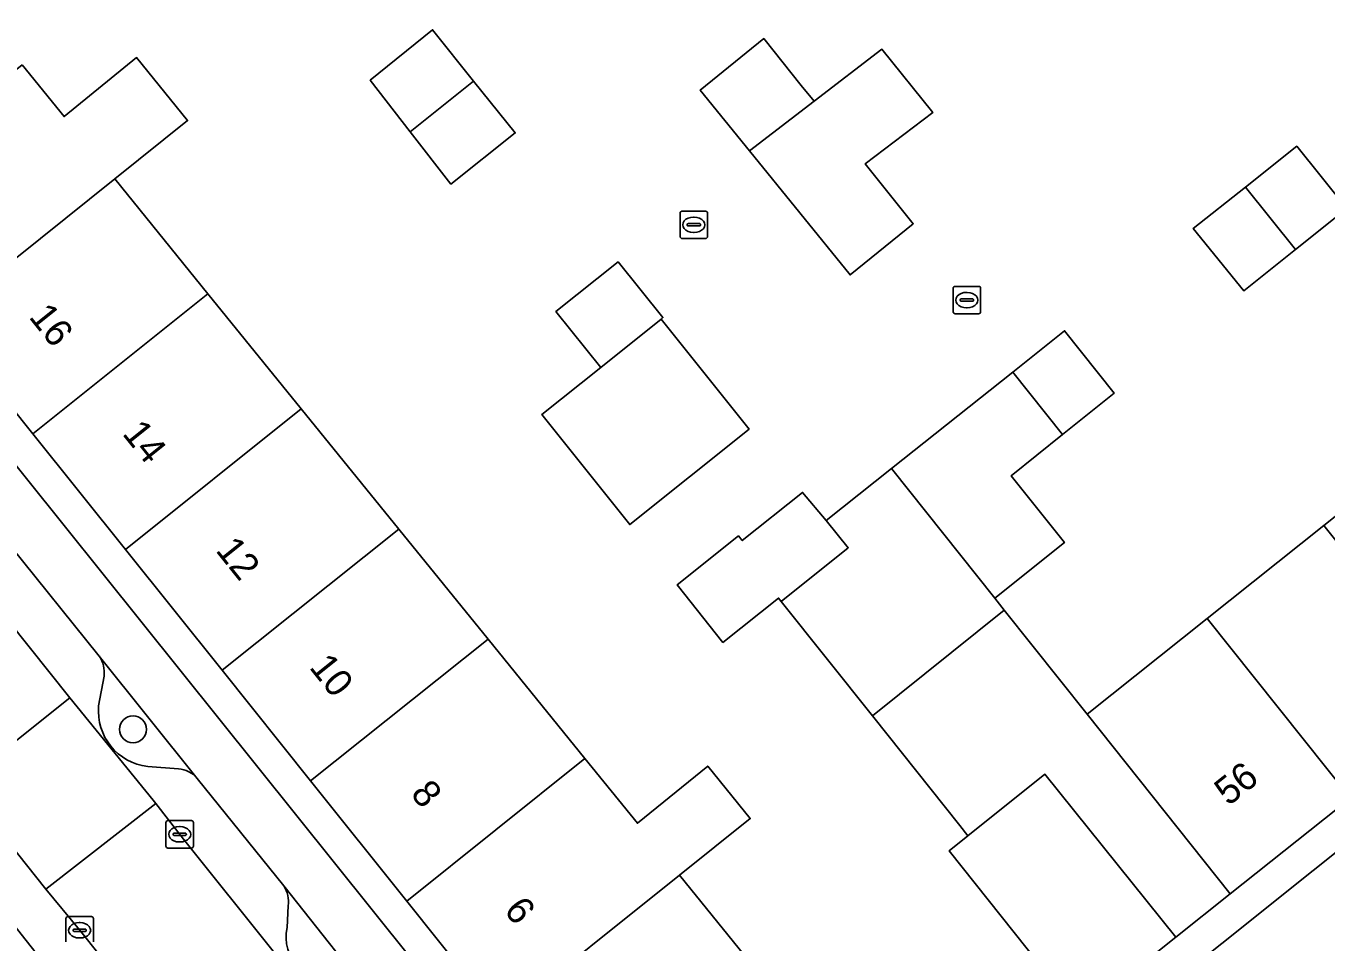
# Model space of a CAD drawing. Extents: x 161771 to 163125, y 382475 to 383179.
# Drawn here: x 162117.97 to 162165.3, y 382918.93 to 382952.28 of the extents above; entities that cross this region are included whole.
import ezdxf

# ---------------------------------------------------------------- set-up
doc = ezdxf.new("R2010")
doc.units = 0
for name, color, linetype in [('IMGEO_Boom', 7, 'Continuous'), ('IMGEO_Erf', 7, 'Continuous'), ('IMGEO_Groenvoorziening', 7, 'Continuous'), ('IMGEO_Kolk', 7, 'Continuous'), ('IMGEO_Pand', 7, 'Continuous'), ('IMGEO_Pand_nummerreeks', 7, 'Continuous'), ('IMGEO_Parkeervlak_open', 7, 'Continuous'), ('IMGEO_Rijbaan_lokaal_open', 7, 'Continuous'), ('IMGEO_Voetpad_open', 7, 'Continuous')]:
    doc.layers.add(name, color=color, linetype=linetype)

msp = doc.modelspace()

# ---------------------------------------------------------------- linework, layer by layer
at = {"layer": 'IMGEO_Boom'}
msp.add_circle((162121.867, 382926.673), 0.489, dxfattribs=at)
at = {"layer": 'IMGEO_Erf'}
for points in [[(162135.247, 382916.15), (162131.831, 382920.419), (162128.333, 382924.792), (162125.109, 382928.822), (162121.59, 382933.219), (162118.217, 382937.435), (162114.856, 382941.636), (162111.516, 382945.811), (162108.057, 382950.134), (162104.673, 382954.364), (162101.289, 382958.593), (162097.831, 382962.915), (162096.877, 382962.151), (162143.255, 382904.278)], [(162117.832, 382950.865), (162119.356, 382948.986), (162121.997, 382951.129), (162123.855, 382948.838), (162121.2, 382946.713), (162124.59, 382942.534), (162127.992, 382938.341), (162131.54, 382933.967), (162134.792, 382929.959), (162138.32, 382925.611), (162140.23, 382923.256), (162142.792, 382925.336), (162144.342, 382923.425), (162141.765, 382921.364), (162144.924, 382917.47)], [(162166.187, 382924.168), (162161.814, 382920.687), (162159.833, 382919.109), (162156.311, 382916.302), (162151.576, 382922.244), (162152.267, 382922.797), (162151.967, 382923.174), (162148.791, 382927.16), (162145.468, 382931.33), (162145.37, 382931.453), (162143.346, 382929.838), (162141.674, 382931.933), (162143.909, 382933.716), (162144.046, 382933.544), (162146.245, 382935.299), (162147.107, 382934.282), (162149.48, 382936.169), (162153.897, 382939.683), (162155.785, 382941.184), (162157.584, 382938.909), (162155.71, 382937.405), (162153.834, 382935.901), (162155.778, 382933.471), (162153.241, 382931.448), (162153.589, 382931.011), (162156.605, 382927.225), (162160.972, 382930.708), (162165.226, 382934.1), (162169.481, 382937.494)], [(162148.274, 382908.294), (162171.48, 382926.845)]]:
    msp.add_lwpolyline(points, dxfattribs=at)
for points in [[(162132.772, 382952.144), (162134.269, 382950.278), (162135.784, 382948.39), (162133.444, 382946.527), (162131.962, 382948.432), (162130.502, 382950.308)], [(162144.83, 382951.823), (162146.195, 382950.12), (162146.661, 382949.539), (162149.132, 382951.434), (162150.988, 382949.137), (162148.525, 382947.266), (162150.272, 382945.082), (162147.972, 382943.219), (162144.311, 382947.737), (162142.518, 382949.95)], [(162164.236, 382947.906), (162166.058, 382945.636), (162164.185, 382944.138), (162162.311, 382942.638), (162160.47, 382944.911), (162162.367, 382946.419)], [(162141.159, 382941.663), (162141.093, 382941.611), (162144.298, 382937.606), (162139.953, 382934.129), (162136.748, 382938.134), (162138.897, 382939.853), (162137.262, 382941.883), (162139.526, 382943.69)]]:
    msp.add_lwpolyline(points, close=True, dxfattribs=at)
at = {"layer": 'IMGEO_Groenvoorziening'}
for points in [[(162124.209, 382924.889), (162120.641, 382929.343)], [(162120.815, 382928.609), (162120.615, 382927.526)], [(162122.402, 382925.322), (162123.522, 382925.238)], [(162130.917, 382916.483), (162127.356, 382920.977)], [(162127.513, 382920.243), (162127.477, 382919.453)]]:
    msp.add_lwpolyline(points, dxfattribs=at)
for centre, radius, start, end in [((162119.653, 382928.721), 1.168, 354.4936, 32.1788), ((162122.635, 382927.338), 2.029, 174.6743, 263.3959), ((162123.416, 382924.18), 1.064, 41.8343, 84.304), ((162126.501, 382920.41), 1.026, 350.6185, 33.5283), ((162129.063, 382919.112), 1.622, 167.8571, 223.7438)]:
    msp.add_arc(centre, radius, start, end, dxfattribs=at)
at = {"layer": 'IMGEO_Kolk'}
for p, q in [((162141.784, 382944.617), (162141.784, 382945.469)), ((162141.859, 382945.543), (162142.711, 382945.543)), ((162142.272, 382945.323), (162142.297, 382945.323)), ((162142.785, 382945.469), (162142.785, 382944.617)), ((162142.043, 382945.037), (162142.043, 382945.049)), ((162142.481, 382945), (162142.083, 382945)), ((162142.086, 382945.086), (162142.484, 382945.086)), ((162142.527, 382945.049), (162142.527, 382945.037)), ((162142.711, 382944.543), (162141.859, 382944.543)), ((162142.295, 382944.763), (162142.27, 382944.763)), ((162151.726, 382941.876), (162151.726, 382942.728)), ((162151.801, 382942.802), (162152.653, 382942.802)), ((162152.214, 382942.582), (162152.239, 382942.582)), ((162152.727, 382942.728), (162152.727, 382941.876)), ((162151.985, 382942.296), (162151.985, 382942.308)), ((162152.423, 382942.259), (162152.025, 382942.259)), ((162152.028, 382942.345), (162152.426, 382942.345)), ((162152.237, 382942.022), (162152.212, 382942.022)), ((162152.469, 382942.308), (162152.469, 382942.296)), ((162152.653, 382941.802), (162151.801, 382941.802)), ((162123.066, 382922.425), (162123.066, 382923.277)), ((162123.141, 382923.351), (162123.993, 382923.351)), ((162123.554, 382923.131), (162123.579, 382923.131)), ((162124.067, 382923.277), (162124.067, 382922.425)), ((162123.325, 382922.845), (162123.325, 382922.857)), ((162123.763, 382922.808), (162123.365, 382922.808)), ((162123.368, 382922.894), (162123.766, 382922.894)), ((162123.577, 382922.571), (162123.552, 382922.571)), ((162123.809, 382922.857), (162123.809, 382922.845)), ((162123.993, 382922.351), (162123.141, 382922.351)), ((162119.424, 382918.93), (162119.424, 382919.782)), ((162119.499, 382919.856), (162120.351, 382919.856)), ((162120.425, 382919.782), (162120.425, 382918.93)), ((162119.683, 382919.35), (162119.683, 382919.362)), ((162120.121, 382919.313), (162119.723, 382919.313)), ((162119.726, 382919.399), (162120.124, 382919.399)), ((162119.912, 382919.636), (162119.937, 382919.636)), ((162120.167, 382919.362), (162120.167, 382919.35)), ((162119.935, 382919.076), (162119.91, 382919.076))]:
    msp.add_line(p, q, dxfattribs=at)
for points in [[(162141.784, 382944.617), (162141.784, 382945.469)], [(162141.859, 382945.543), (162142.711, 382945.543)], [(162142.785, 382945.469), (162142.785, 382944.617)], [(162142.711, 382944.543), (162141.859, 382944.543)], [(162151.726, 382941.876), (162151.726, 382942.728)], [(162151.801, 382942.802), (162152.653, 382942.802)], [(162152.727, 382942.728), (162152.727, 382941.876)], [(162152.653, 382941.802), (162151.801, 382941.802)], [(162123.066, 382922.425), (162123.066, 382923.277)], [(162123.141, 382923.351), (162123.993, 382923.351)], [(162124.067, 382923.277), (162124.067, 382922.425)], [(162123.993, 382922.351), (162123.141, 382922.351)], [(162119.424, 382918.93), (162119.424, 382919.782)], [(162119.499, 382919.856), (162120.351, 382919.856)], [(162120.425, 382919.782), (162120.425, 382918.93)]]:
    msp.add_lwpolyline(points, dxfattribs=at)
for centre, radius, start, end in [((162141.861, 382945.467), 0.0765, 91.552, 178.448), ((162141.861, 382945.467), 0.0765, 91.552, 178.448), ((162142.709, 382945.467), 0.0765, 1.552, 88.448), ((162142.709, 382945.467), 0.0765, 1.552, 88.448), ((162142.083, 382945.046), 0.0403, 85.8775, 175.7526), ((162142.08, 382945.036), 0.0366, 178.938, 274.7102), ((162142.484, 382945.043), 0.043, 264.8664, 352.4533), ((162142.488, 382945.048), 0.0386, 1.7309, 96.639), ((162141.861, 382944.619), 0.0765, 181.552, 268.448), ((162141.861, 382944.619), 0.0765, 181.552, 268.448), ((162142.709, 382944.619), 0.0765, 271.552, 358.448), ((162142.709, 382944.619), 0.0765, 271.552, 358.448), ((162151.803, 382942.726), 0.0765, 91.552, 178.448), ((162151.803, 382942.726), 0.0765, 91.552, 178.448), ((162152.651, 382942.726), 0.0765, 1.552, 88.448), ((162152.651, 382942.726), 0.0765, 1.552, 88.448), ((162152.025, 382942.305), 0.0403, 85.8775, 175.7526), ((162152.022, 382942.295), 0.0366, 178.938, 274.7102), ((162152.426, 382942.302), 0.043, 264.8664, 352.4533), ((162152.43, 382942.307), 0.0386, 1.7309, 96.639), ((162151.803, 382941.878), 0.0765, 181.552, 268.448), ((162151.803, 382941.878), 0.0765, 181.552, 268.448), ((162152.651, 382941.878), 0.0765, 271.552, 358.448), ((162152.651, 382941.878), 0.0765, 271.552, 358.448), ((162123.143, 382923.275), 0.0765, 91.552, 178.448), ((162123.143, 382923.275), 0.0765, 91.552, 178.448), ((162123.991, 382923.275), 0.0765, 1.552, 88.448), ((162123.991, 382923.275), 0.0765, 1.552, 88.448), ((162123.365, 382922.854), 0.0403, 85.8775, 175.7526), ((162123.362, 382922.844), 0.0366, 178.938, 274.7102), ((162123.766, 382922.851), 0.043, 264.8664, 352.4533), ((162123.77, 382922.856), 0.0386, 1.7309, 96.639), ((162123.143, 382922.427), 0.0765, 181.552, 268.448), ((162123.143, 382922.427), 0.0765, 181.552, 268.448), ((162123.991, 382922.427), 0.0765, 271.552, 358.448), ((162123.991, 382922.427), 0.0765, 271.552, 358.448), ((162119.501, 382919.78), 0.0765, 91.552, 178.448), ((162119.501, 382919.78), 0.0765, 91.552, 178.448), ((162120.349, 382919.78), 0.0765, 1.552, 88.448), ((162120.349, 382919.78), 0.0765, 1.552, 88.448), ((162119.723, 382919.359), 0.0403, 85.8775, 175.7526), ((162119.72, 382919.349), 0.0366, 178.938, 274.7102), ((162120.124, 382919.356), 0.043, 264.8664, 352.4533), ((162120.128, 382919.361), 0.0386, 1.7309, 96.639)]:
    msp.add_arc(centre, radius, start, end, dxfattribs=at)
for centre, major_axis, ratio, start_param, end_param in [((162142.271, 382945.043), (-0.387, 0.002), 0.722429, 4.712389, 7.853982), ((162142.296, 382945.043), (-0.39, 0.002), 0.717154, 1.570796, 4.712389), ((162152.213, 382942.302), (-0.387, 0.002), 0.722429, 4.712389, 7.853982), ((162152.238, 382942.302), (-0.39, 0.002), 0.717154, 1.570796, 4.712389), ((162123.553, 382922.851), (-0.387, 0.002), 0.722429, 4.712389, 7.853982), ((162123.578, 382922.851), (-0.39, 0.002), 0.717154, 1.570796, 4.712389), ((162119.911, 382919.356), (-0.387, 0.002), 0.722429, 4.712389, 7.853982), ((162119.936, 382919.356), (-0.39, 0.002), 0.717154, 1.570796, 4.712389)]:
    msp.add_ellipse(centre, major_axis=major_axis, ratio=ratio, start_param=start_param, end_param=end_param, dxfattribs=at)
at = {"layer": 'IMGEO_Pand'}
for points in [[(162131.962, 382948.432), (162134.269, 382950.278), (162132.772, 382952.144), (162130.502, 382950.308)], [(162146.195, 382950.12), (162144.83, 382951.823), (162142.518, 382949.95), (162144.311, 382947.737), (162146.661, 382949.539)], [(162150.988, 382949.137), (162149.132, 382951.434), (162146.661, 382949.539), (162144.311, 382947.737), (162147.972, 382943.219), (162150.272, 382945.082), (162148.525, 382947.266)], [(162117.832, 382950.865), (162111.516, 382945.811), (162114.856, 382941.636), (162121.2, 382946.713), (162123.855, 382948.838), (162121.997, 382951.129), (162119.356, 382948.986)], [(162131.962, 382948.432), (162133.444, 382946.527), (162135.784, 382948.39), (162134.269, 382950.278)], [(162162.367, 382946.419), (162164.185, 382944.138), (162166.058, 382945.636), (162164.236, 382947.906)], [(162118.217, 382937.435), (162124.59, 382942.534), (162121.2, 382946.713), (162114.856, 382941.636)], [(162162.367, 382946.419), (162160.47, 382944.911), (162162.311, 382942.638), (162164.185, 382944.138)], [(162139.526, 382943.69), (162137.262, 382941.883), (162138.897, 382939.853), (162141.093, 382941.611), (162141.159, 382941.663)], [(162118.217, 382937.435), (162121.59, 382933.219), (162127.992, 382938.341), (162124.59, 382942.534)], [(162141.093, 382941.611), (162138.897, 382939.853), (162136.748, 382938.134), (162139.953, 382934.129), (162144.298, 382937.606)], [(162157.584, 382938.909), (162155.785, 382941.184), (162153.897, 382939.683), (162155.71, 382937.405)], [(162149.48, 382936.169), (162153.241, 382931.448), (162155.778, 382933.471), (162153.834, 382935.901), (162155.71, 382937.405), (162153.897, 382939.683)], [(162131.54, 382933.967), (162127.992, 382938.341), (162121.59, 382933.219), (162125.109, 382928.822)], [(162165.226, 382934.1), (162170.445, 382927.556), (162174.702, 382930.944), (162169.481, 382937.494)], [(162149.48, 382936.169), (162147.107, 382934.282), (162147.908, 382933.282), (162145.468, 382931.33), (162148.791, 382927.16), (162153.589, 382931.011), (162153.241, 382931.448)], [(162147.107, 382934.282), (162146.245, 382935.299), (162144.046, 382933.544), (162143.909, 382933.716), (162141.674, 382931.933), (162143.346, 382929.838), (162145.37, 382931.453), (162145.468, 382931.33), (162147.908, 382933.282)], [(162131.54, 382933.967), (162125.109, 382928.822), (162128.333, 382924.792), (162134.792, 382929.959)], [(162165.226, 382934.1), (162160.972, 382930.708), (162166.187, 382924.168), (162170.445, 382927.556)], [(162156.605, 382927.225), (162153.589, 382931.011), (162148.791, 382927.16), (162151.967, 382923.174), (162152.267, 382922.797), (162155.07, 382925.04), (162159.833, 382919.109), (162161.814, 382920.687)], [(162161.814, 382920.687), (162166.187, 382924.168), (162160.972, 382930.708), (162156.605, 382927.225)], [(162134.792, 382929.959), (162128.333, 382924.792), (162131.831, 382920.419), (162138.32, 382925.611)], [(162131.831, 382920.419), (162135.247, 382916.15), (162141.765, 382921.364), (162144.342, 382923.425), (162142.792, 382925.336), (162140.23, 382923.256), (162138.32, 382925.611)], [(162155.07, 382925.04), (162152.267, 382922.797), (162151.576, 382922.244), (162156.311, 382916.302), (162159.833, 382919.109)], [(162145.193, 382917.138), (162144.924, 382917.47), (162141.765, 382921.364), (162135.247, 382916.15), (162138.647, 382911.901)]]:
    msp.add_lwpolyline(points, close=True, dxfattribs=at)
at = {"layer": 'IMGEO_Parkeervlak_open'}
for points in [[(162093.61, 382961.455), (162093.815, 382962.38), (162093.77, 382962.818), (162093.596, 382963.187), (162079.124, 382981.195), (162077.729, 382980.054), (162078.737, 382978.916), (162082.043, 382974.428), (162092.505, 382961.71), (162095.538, 382957.905), (162096.482, 382956.694), (162109.857, 382939.975), (162119.562, 382927.825), (162122.601, 382924.093), (162122.694, 382923.973), (162123.703, 382922.674), (162137.054, 382905.998), (162139.34, 382903.102), (162140.307, 382901.917), (162141.717, 382903.048), (162130.917, 382916.483)], [(162124.165, 382911.199), (162134.109, 382898.871), (162133.924, 382898.728), (162134.86, 382897.546), (162136.406, 382898.79), (162133.002, 382902.97), (162119.914, 382919.373), (162118.699, 382920.849), (162115.63, 382924.69), (162105.843, 382937.034), (162092.723, 382953.402), (162091.583, 382954.731), (162088.546, 382958.539), (162073.842, 382976.876), (162072.439, 382975.73), (162086.885, 382957.787)], [(162120.641, 382929.343), (162117.4, 382933.368)], [(162120.615, 382927.526), (162120.815, 382928.609)], [(162123.522, 382925.238), (162122.402, 382925.322)], [(162127.356, 382920.977), (162124.209, 382924.889)], [(162127.477, 382919.453), (162127.513, 382920.243)], [(162117.481, 382919.612), (162120.69, 382915.541)]]:
    msp.add_lwpolyline(points, dxfattribs=at)
for centre, radius, start, end in [((162119.653, 382928.721), 1.168, 354.4936, 32.1788), ((162122.635, 382927.338), 2.029, 174.6743, 263.3959), ((162123.416, 382924.18), 1.064, 41.8343, 84.304), ((162126.501, 382920.41), 1.026, 350.6185, 33.5283), ((162129.063, 382919.112), 1.622, 167.8571, 223.7438)]:
    msp.add_arc(centre, radius, start, end, dxfattribs=at)
at = {"layer": 'IMGEO_Rijbaan_lokaal_open'}
for points in [[(162115.63, 382924.69), (162119.562, 382927.825), (162109.857, 382939.975), (162096.482, 382956.694), (162095.538, 382957.905), (162091.583, 382954.731), (162092.723, 382953.402), (162105.843, 382937.034)], [(162115.63, 382924.69), (162118.699, 382920.849), (162122.694, 382923.973), (162122.601, 382924.093), (162119.562, 382927.825)], [(162122.694, 382923.973), (162118.699, 382920.849), (162119.914, 382919.373), (162133.002, 382902.97), (162136.406, 382898.79), (162140.307, 382901.917), (162139.34, 382903.102), (162137.054, 382905.998), (162123.703, 382922.674)]]:
    msp.add_lwpolyline(points, close=True, dxfattribs=at)
at = {"layer": 'IMGEO_Voetpad_open'}
for points in [[(162096.877, 382962.151), (162095.925, 382963.339), (162080.629, 382982.426), (162079.124, 382981.195), (162093.596, 382963.187), (162097.145, 382958.713), (162100.29, 382954.805), (162103.84, 382950.349), (162106.975, 382946.425), (162110.564, 382941.959), (162113.949, 382937.714), (162117.4, 382933.368), (162120.641, 382929.343), (162124.209, 382924.889), (162127.356, 382920.977), (162130.917, 382916.483), (162141.717, 382903.048), (162143.255, 382904.278)], [(162133.924, 382898.728), (162134.109, 382898.871), (162124.165, 382911.199), (162120.69, 382915.541), (162117.481, 382919.612), (162113.979, 382923.976), (162110.861, 382927.877), (162107.319, 382932.31), (162103.886, 382936.605), (162100.316, 382941.041), (162097.168, 382944.986), (162093.588, 382949.417), (162090.481, 382953.329), (162086.885, 382957.787), (162072.439, 382975.73), (162070.869, 382974.514), (162133.454, 382896.443), (162134.86, 382897.546)]]:
    msp.add_lwpolyline(points, close=True, dxfattribs=at)
msp.add_lwpolyline([(162171.48, 382926.845), (162148.274, 382908.294)], dxfattribs=at)

# ---------------------------------------------------------------- texts
at = {"layer": 'IMGEO_Pand_nummerreeks'}
for s, rotation, p in [('16', 308.6629, (162118.047, 382941.682)), ('14', 308.6629, (162121.448, 382937.431)), ('12', 308.6629, (162124.847, 382933.182)), ('10', 308.6629, (162128.253, 382928.926)), ('56', 38.5159, (162161.749, 382923.857)), ('8', 308.6629, (162131.942, 382924.316)), ('6', 308.6629, (162135.34, 382920.067))]:
    msp.add_text(s, height=1, rotation=rotation, dxfattribs=at).set_placement(p)

doc.saveas('drawing.dxf')
